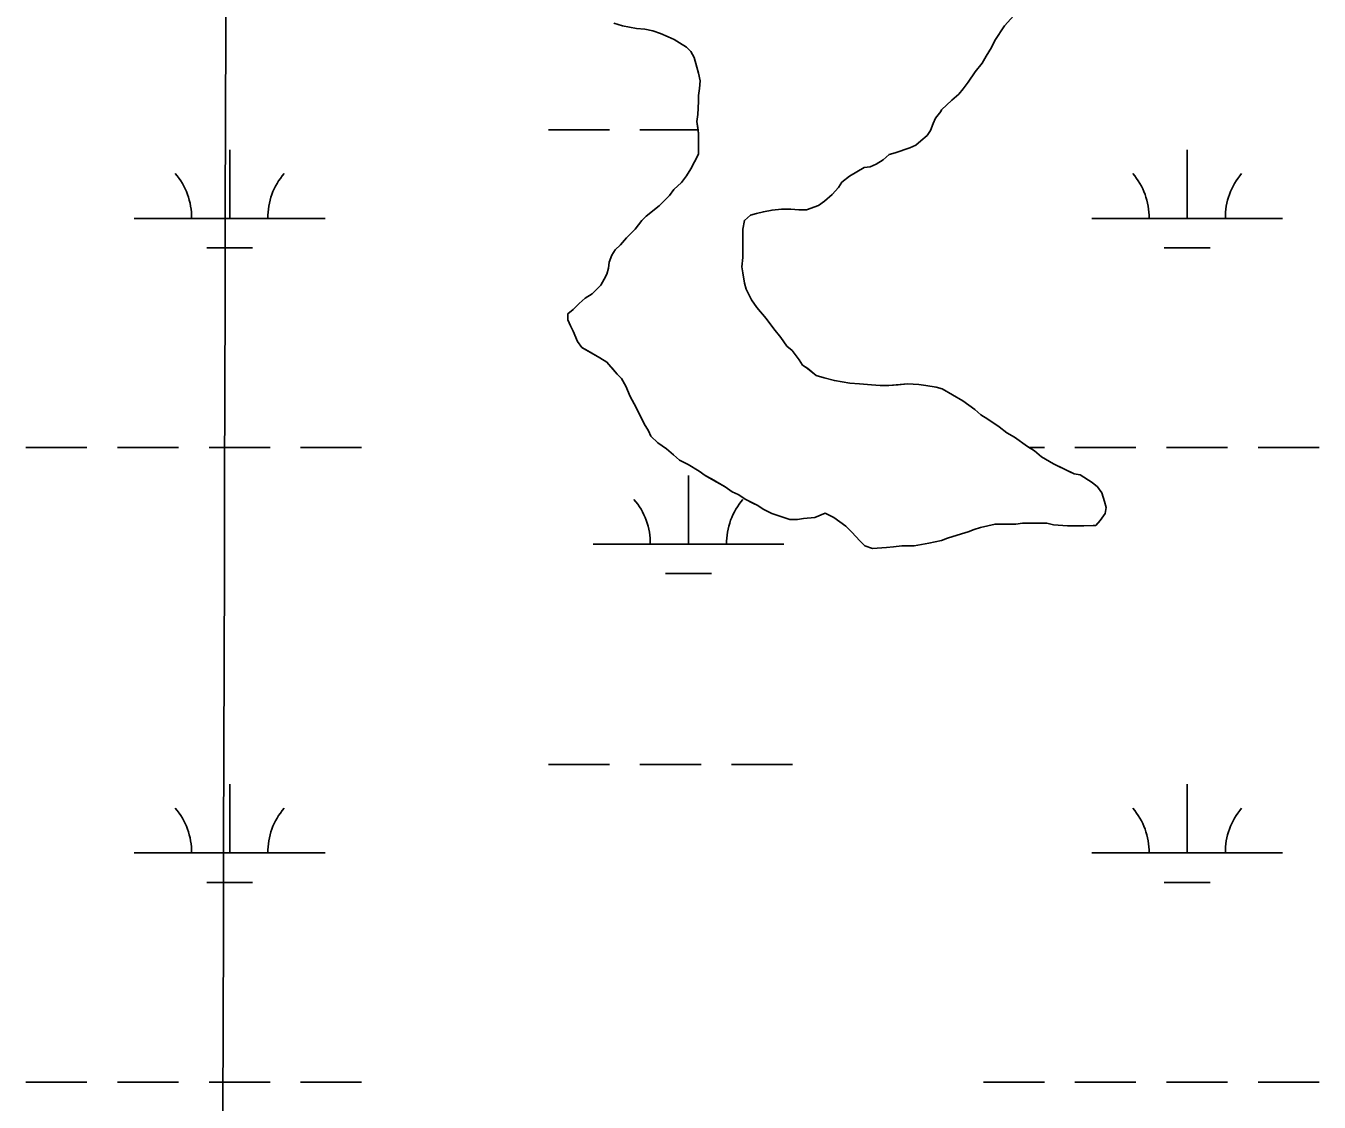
# Model space of a CAD drawing. Extents: x 3161564 to 3199464, y 849354 to 874788.
# Drawn here: x 3186585 to 3187263, y 856709 to 857273 of the extents above; entities that cross this region are included whole.
import ezdxf

# ---------------------------------------------------------------- set-up
doc = ezdxf.new("R2010")
doc.units = 0
for name, color, linetype in [('V-GRID-MAJR', 7, 'Continuous'), ('V-SITE-VEGE', 7, 'Continuous'), ('V-TOPO-SHOR', 7, 'Continuous'), ('V-WETL-SWMP', 7, 'Continuous')]:
    doc.layers.add(name, color=color, linetype=linetype)

msp = doc.modelspace()

# ---------------------------------------------------------------- linework, layer by layer
at = {"layer": 'V-GRID-MAJR'}
msp.add_spline([(3186683.23, 854762.21), (3186699.1, 860821.65), (3186714.97, 866884.17), (3186730.84, 872946.73), (3186730.85, 872949.77)], degree=3, dxfattribs=at)
at = {"layer": 'V-SITE-VEGE'}
msp.add_lwpolyline([(3187102.82, 857278.28), (3187097.86, 857272.85), (3187092.91, 857265.16), (3187091.11, 857261.54), (3187088.41, 857257.02), (3187086.16, 857253.4), (3187082.55, 857248.88), (3187078.95, 857243.45), (3187076.24, 857239.83), (3187073.99, 857237.11), (3187070.38, 857233.94), (3187064.97, 857228.96), (3187064.52, 857228.06), (3187061.82, 857224.44), (3187060.47, 857221.73), (3187059.12, 857218.11), (3187057.32, 857215.39), (3187054.16, 857212.68), (3187051.45, 857210.41), (3187048.29, 857209.05), (3187040.62, 857206.33), (3187037.46, 857205.42), (3187034.3, 857202.7), (3187030.69, 857200.44), (3187027.53, 857199.08), (3187024.37, 857198.62), (3187016.7, 857194.08), (3187012.64, 857190.91), (3187010.84, 857188.2), (3187007.69, 857184.58), (3187003.63, 857180.96), (3187000.47, 857178.69), (3186994.15, 857176.42), (3186990.08, 857176.41), (3186986.02, 857176.86), (3186981.05, 857176.85), (3186976.08, 857176.38), (3186971.56, 857175.47), (3186967.95, 857174.56), (3186964.79, 857173.65), (3186961.63, 857170.93), (3186960.74, 857166.41), (3186960.75, 857161), (3186960.77, 857151.51), (3186960.33, 857146.54), (3186960.78, 857143.38), (3186961.7, 857137.96), (3186962.61, 857134.8), (3186965.33, 857129.38), (3186968.05, 857125.32), (3186973.03, 857119.46), (3186977.1, 857114.05), (3186980.73, 857109.53), (3186983.9, 857105.02), (3186986.61, 857102.77), (3186990.24, 857097.81), (3186992.05, 857095.1), (3186994.77, 857093.3), (3186999.29, 857089.69), (3187003.35, 857088.35), (3187008.78, 857087), (3187016.92, 857085.66), (3187021.88, 857085.22), (3187028.21, 857084.78), (3187032.73, 857084.34), (3187037.25, 857084.35), (3187042.22, 857084.81), (3187047.18, 857085.27), (3187053.06, 857084.83), (3187056.67, 857084.38), (3187062.1, 857083.49), (3187065.26, 857082.59), (3187076.11, 857076.29), (3187079.28, 857074.04), (3187082.45, 857071.79), (3187085.61, 857069.08), (3187089.23, 857066.83), (3187095.12, 857062.78), (3187099.19, 857059.62), (3187103.25, 857057.37), (3187110.04, 857052.42), (3187113.66, 857050.16), (3187117.28, 857047.01), (3187123.61, 857043.41), (3187134.46, 857038.01), (3187137.63, 857037.56), (3187143.96, 857033.51), (3187146.68, 857031.26), (3187148.94, 857028.1), (3187150.3, 857023.58), (3187151.22, 857020.42), (3187150.77, 857017.26), (3187148.07, 857013.64), (3187145.81, 857010.93), (3187130.91, 857010.9), (3187123.68, 857011.33), (3187120.06, 857012.23), (3187116.45, 857012.22), (3187107.41, 857012.21), (3187103.8, 857011.75), (3187096.57, 857011.73), (3187092.96, 857011.73), (3187085.28, 857009.9), (3187082.12, 857008.99), (3187078.96, 857007.63), (3187075.35, 857006.72), (3187068.12, 857004.45), (3187064.97, 857003.09), (3187058.19, 857001.72), (3187050.51, 857000.35), (3187044.19, 857000.33), (3187039.67, 856999.88), (3187036.06, 856999.41), (3187028.83, 856998.95), (3187024.76, 857000.3), (3187022.05, 857003), (3187017.97, 857007.51), (3187014.8, 857010.67), (3187008.47, 857015.17), (3187003.95, 857017.42), (3186998.53, 857015.15), (3186992.66, 857014.69), (3186989.5, 857014.23), (3186985.43, 857014.22), (3186982.27, 857015.12), (3186975.94, 857017.37), (3186971.42, 857019.62), (3186968.71, 857021.42), (3186962.37, 857024.57), (3186958.3, 857027.27), (3186955.14, 857028.62), (3186951.52, 857031.32), (3186944.28, 857035.38), (3186941.12, 857037.18), (3186937.95, 857039.43), (3186932.07, 857043.03), (3186927.55, 857045.28), (3186924.38, 857047.98), (3186920.76, 857051.14), (3186916.24, 857054.29), (3186912.62, 857057.9), (3186911.25, 857060.61), (3186908.99, 857064.22), (3186904.91, 857072.79), (3186901.73, 857078.66), (3186899.46, 857084.07), (3186897.2, 857088.14), (3186894.93, 857090.39), (3186892.21, 857093.55), (3186889.5, 857096.7), (3186885.88, 857098.96), (3186876.38, 857104.36), (3186874.12, 857107.52), (3186871.85, 857112.93), (3186870.49, 857115.64), (3186869.13, 857118.8), (3186869.12, 857121.96), (3186871.83, 857124.22), (3186874.98, 857127.4), (3186878.14, 857130.11), (3186881.75, 857132.38), (3186886.26, 857136.9), (3186888.06, 857140.07), (3186889.41, 857142.78), (3186890.3, 857145.95), (3186890.75, 857149.11), (3186892.1, 857152.73), (3186893.9, 857155.44), (3186896.6, 857158.16), (3186899.76, 857161.78), (3186904.27, 857166.3), (3186907.87, 857170.83), (3186910.13, 857173.09), (3186916.89, 857178.53), (3186919.6, 857181.24), (3186922.3, 857183.96), (3186924.56, 857187.12), (3186928.62, 857190.75), (3186931.32, 857194.37), (3186933.57, 857197.98), (3186935.37, 857201.6), (3186937.62, 857205.67), (3186937.61, 857212), (3186937.6, 857216.51), (3186937.14, 857219.67), (3186936.68, 857222.84), (3186937.13, 857226.45), (3186937.57, 857233.23), (3186937.56, 857236.39), (3186938, 857240.01), (3186938.45, 857244.07), (3186937.54, 857248.14), (3186936.63, 857251.3), (3186935.26, 857256.26), (3186933.45, 857259.42), (3186931.19, 857261.68), (3186927.57, 857263.93), (3186924.85, 857265.73), (3186921.69, 857267.08), (3186917.62, 857268.88), (3186913.55, 857270.23), (3186909.48, 857271.12), (3186904.96, 857271.57), (3186897.74, 857272.9), (3186893.22, 857274.25)], dxfattribs=at)
at = {"layer": 'V-TOPO-SHOR'}
for points in [[(3187097.86, 857272.85), (3187102.82, 857278.28)], [(3186893.22, 857274.25), (3186897.74, 857272.9), (3186904.96, 857271.57), (3186909.48, 857271.12), (3186913.55, 857270.23), (3186917.62, 857268.88), (3186921.69, 857267.08), (3186924.85, 857265.73), (3186927.57, 857263.93), (3186931.19, 857261.68), (3186933.45, 857259.42), (3186935.26, 857256.26), (3186936.63, 857251.3), (3186937.54, 857248.14), (3186938.45, 857244.07), (3186938, 857240.01)], [(3187123.68, 857011.33), (3187130.91, 857010.9), (3187135.42, 857010.91), (3187139.49, 857010.91), (3187144.46, 857010.92), (3187145.81, 857010.93), (3187148.07, 857013.64), (3187150.77, 857017.26), (3187151.22, 857020.42), (3187150.3, 857023.58), (3187148.94, 857028.1), (3187146.68, 857031.26), (3187143.96, 857033.51), (3187137.63, 857037.56), (3187134.46, 857038.01), (3187131.75, 857039.36), (3187123.61, 857043.41), (3187117.28, 857047.01), (3187113.66, 857050.16), (3187110.04, 857052.42), (3187103.26, 857057.37), (3187099.19, 857059.62), (3187095.12, 857062.78), (3187089.23, 857066.83), (3187085.61, 857069.08), (3187082.45, 857071.79), (3187079.28, 857074.04), (3187076.11, 857076.29), (3187070.69, 857079.44), (3187065.26, 857082.6), (3187062.1, 857083.49), (3187056.67, 857084.39), (3187053.06, 857084.83), (3187047.18, 857085.27), (3187042.22, 857084.81), (3187037.25, 857084.35), (3187032.73, 857084.34), (3187028.21, 857084.78), (3187021.88, 857085.22), (3187016.92, 857085.66), (3187008.78, 857087), (3187003.36, 857088.35), (3186999.29, 857089.69), (3186994.77, 857093.3), (3186992.05, 857095.1), (3186990.24, 857097.81), (3186986.61, 857102.77), (3186983.9, 857105.02), (3186980.73, 857109.53), (3186977.1, 857114.05), (3186973.03, 857119.46), (3186968.05, 857125.32), (3186965.33, 857129.38), (3186963.97, 857132.09), (3186962.61, 857134.8), (3186961.7, 857137.96), (3186960.78, 857143.38), (3186960.33, 857146.54), (3186960.77, 857151.51), (3186960.75, 857160.99), (3186960.74, 857166.41), (3186961.63, 857170.93), (3186964.79, 857173.65), (3186967.95, 857174.56), (3186971.56, 857175.47), (3186976.08, 857176.38), (3186981.05, 857176.85), (3186986.02, 857176.86), (3186990.08, 857176.41), (3186994.15, 857176.42), (3187000.47, 857178.69), (3187003.63, 857180.96), (3187007.69, 857184.58), (3187010.84, 857188.2), (3187012.64, 857190.91), (3187016.7, 857194.08), (3187024.37, 857198.62), (3187027.53, 857199.07), (3187030.69, 857200.44), (3187034.3, 857202.7), (3187037.46, 857205.42), (3187040.62, 857206.33), (3187048.29, 857209.05), (3187051.45, 857210.41), (3187054.16, 857212.68), (3187057.32, 857215.39), (3187059.12, 857218.11), (3187060.47, 857221.73), (3187061.82, 857224.44), (3187064.52, 857228.06), (3187064.97, 857228.96), (3187070.38, 857233.94), (3187073.99, 857237.11), (3187076.24, 857239.83), (3187078.95, 857243.45), (3187082.55, 857248.88), (3187086.16, 857253.4), (3187088.41, 857257.02), (3187091.11, 857261.54), (3187092.91, 857265.16), (3187097.86, 857272.85)], [(3186938, 857240.01), (3186937.56, 857236.39), (3186937.57, 857233.23), (3186937.13, 857226.45), (3186936.68, 857222.84), (3186937.14, 857219.67), (3186937.6, 857216.51), (3186937.61, 857212), (3186937.62, 857208.83), (3186937.62, 857205.67), (3186935.37, 857201.6), (3186933.57, 857197.98), (3186931.32, 857194.37), (3186928.62, 857190.75), (3186924.56, 857187.12), (3186922.3, 857183.96), (3186919.6, 857181.24), (3186916.89, 857178.53), (3186910.13, 857173.09), (3186907.87, 857170.83), (3186904.27, 857166.3), (3186902.02, 857164.04), (3186899.76, 857161.78), (3186896.6, 857158.16), (3186893.9, 857155.44), (3186892.1, 857152.73), (3186890.75, 857149.11), (3186890.3, 857145.95), (3186889.41, 857142.78), (3186888.06, 857140.07), (3186886.26, 857136.9), (3186884, 857134.64), (3186881.75, 857132.38), (3186878.14, 857130.11), (3186874.98, 857127.4), (3186871.83, 857124.23), (3186869.12, 857121.96), (3186869.13, 857118.8), (3186870.49, 857115.64), (3186871.85, 857112.93), (3186874.12, 857107.52), (3186876.38, 857104.36), (3186879.55, 857102.56), (3186885.88, 857098.96), (3186889.5, 857096.7), (3186892.22, 857093.55), (3186894.93, 857090.39), (3186897.2, 857088.14), (3186899.46, 857084.07), (3186901.73, 857078.66), (3186904.91, 857072.79), (3186908.99, 857064.22), (3186911.25, 857060.61), (3186912.62, 857057.9), (3186916.24, 857054.29), (3186920.76, 857051.14), (3186924.38, 857047.98), (3186927.55, 857045.28), (3186932.07, 857043.03), (3186937.95, 857039.43), (3186941.12, 857037.18), (3186944.28, 857035.38), (3186951.52, 857031.32), (3186955.14, 857028.62), (3186958.3, 857027.27), (3186962.37, 857024.57), (3186965.99, 857022.77), (3186968.7, 857021.42), (3186971.42, 857019.62), (3186975.94, 857017.37), (3186982.27, 857015.12), (3186985.43, 857014.22), (3186989.5, 857014.23), (3186992.66, 857014.69), (3186998.53, 857015.15), (3187003.95, 857017.42), (3187008.47, 857015.17), (3187011.64, 857012.92), (3187014.8, 857010.67), (3187017.97, 857007.51), (3187022.05, 857003), (3187024.76, 857000.3), (3187028.83, 856998.95), (3187036.06, 856999.41), (3187039.67, 856999.88), (3187044.19, 857000.33), (3187050.51, 857000.35), (3187058.19, 857001.72), (3187064.96, 857003.09), (3187068.12, 857004.45), (3187075.35, 857006.72), (3187078.96, 857007.63), (3187082.12, 857008.99), (3187085.28, 857009.9), (3187092.96, 857011.73), (3187096.57, 857011.73), (3187103.8, 857011.75), (3187107.41, 857012.21), (3187116.45, 857012.22), (3187120.06, 857012.23), (3187123.68, 857011.33)]]:
    msp.add_lwpolyline(points, dxfattribs=at)
at = {"layer": 'V-WETL-SWMP'}
for p, q in [((3187102.82, 857278.28), (3187097.86, 857272.85)), ((3186904.96, 857271.56), (3186897.73, 857272.91)), ((3186909.48, 857271.12), (3186904.96, 857271.56)), ((3186913.55, 857270.23), (3186909.48, 857271.12)), ((3186917.62, 857268.88), (3186913.55, 857270.23)), ((3187097.86, 857272.85), (3187092.91, 857265.16)), ((3186921.69, 857267.08), (3186917.62, 857268.88)), ((3186924.85, 857265.73), (3186921.69, 857267.08)), ((3186927.57, 857263.93), (3186924.85, 857265.73)), ((3186931.19, 857261.68), (3186927.57, 857263.93)), ((3187092.91, 857265.16), (3187091.11, 857261.54)), ((3186933.45, 857259.42), (3186931.19, 857261.68)), ((3186935.26, 857256.26), (3186933.45, 857259.42)), ((3186936.63, 857251.3), (3186935.26, 857256.26)), ((3187088.41, 857257.02), (3187086.15, 857253.4)), ((3187091.11, 857261.54), (3187088.41, 857257.02)), ((3186937.54, 857248.14), (3186936.63, 857251.3)), ((3187082.55, 857248.88), (3187078.95, 857243.45)), ((3187086.15, 857253.4), (3187082.55, 857248.88)), ((3186938.45, 857244.07), (3186937.54, 857248.14)), ((3186938, 857240.01), (3186938.45, 857244.07)), ((3187078.95, 857243.45), (3187076.24, 857239.83)), ((3186937.56, 857236.39), (3186938, 857240.01)), ((3186937.57, 857233.23), (3186937.56, 857236.39)), ((3187073.99, 857237.11), (3187070.38, 857233.94)), ((3187076.24, 857239.83), (3187073.99, 857237.11)), ((3186937.13, 857226.45), (3186937.57, 857233.23)), ((3187064.97, 857228.96), (3187064.52, 857228.06)), ((3187070.38, 857233.94), (3187064.97, 857228.96)), ((3186936.68, 857222.84), (3186937.13, 857226.45)), ((3186937.6, 857216.51), (3186936.68, 857222.84)), ((3187060.47, 857221.73), (3187059.12, 857218.11)), ((3187061.82, 857224.44), (3187060.47, 857221.73)), ((3187064.52, 857228.06), (3187061.82, 857224.44)), ((3186858.86, 857218.44), (3186890.86, 857218.44)), ((3186906.86, 857218.44), (3186937.32, 857218.44)), ((3186937.62, 857205.67), (3186937.6, 857216.51)), ((3187057.32, 857215.4), (3187054.16, 857212.68)), ((3187059.12, 857218.11), (3187057.32, 857215.4)), ((3186691.8, 857172.01), (3186691.8, 857208.01)), ((3187048.29, 857209.05), (3187040.62, 857206.33)), ((3187051.45, 857210.41), (3187048.29, 857209.05)), ((3187054.16, 857212.68), (3187051.45, 857210.41)), ((3187193.71, 857172.01), (3187193.71, 857208.01)), ((3186933.57, 857197.98), (3186935.37, 857201.6)), ((3186935.37, 857201.6), (3186937.62, 857205.67)), ((3187034.3, 857202.7), (3187030.69, 857200.44)), ((3187037.46, 857205.42), (3187034.3, 857202.7)), ((3187040.62, 857206.33), (3187037.46, 857205.42)), ((3186928.62, 857190.75), (3186931.32, 857194.37)), ((3186931.32, 857194.37), (3186933.57, 857197.98)), ((3187024.37, 857198.62), (3187016.7, 857194.08)), ((3187027.53, 857199.07), (3187024.37, 857198.62)), ((3187030.69, 857200.44), (3187027.53, 857199.07)), ((3186924.56, 857187.12), (3186928.62, 857190.75)), ((3187010.84, 857188.2), (3187007.69, 857184.58)), ((3187012.64, 857190.91), (3187010.84, 857188.2)), ((3187016.7, 857194.08), (3187012.64, 857190.91)), ((3186916.89, 857178.53), (3186922.3, 857183.96)), ((3186922.3, 857183.96), (3186924.56, 857187.12)), ((3187003.63, 857180.96), (3187000.47, 857178.69)), ((3187007.69, 857184.58), (3187003.63, 857180.96)), ((3186910.13, 857173.09), (3186916.89, 857178.53)), ((3186967.95, 857174.56), (3186964.79, 857173.65)), ((3186971.56, 857175.47), (3186967.95, 857174.56)), ((3186976.08, 857176.38), (3186971.56, 857175.47)), ((3186981.05, 857176.85), (3186976.08, 857176.38)), ((3186986.02, 857176.86), (3186981.05, 857176.85)), ((3186990.08, 857176.41), (3186986.02, 857176.86)), ((3186994.15, 857176.42), (3186990.08, 857176.41)), ((3187000.47, 857178.69), (3186994.15, 857176.42)), ((3186641.8, 857172.01), (3186741.8, 857172.01)), ((3186904.27, 857166.3), (3186907.87, 857170.83)), ((3186907.87, 857170.83), (3186910.13, 857173.09)), ((3186961.63, 857170.93), (3186960.74, 857166.42)), ((3186964.79, 857173.65), (3186961.63, 857170.93)), ((3187143.71, 857172.01), (3187243.71, 857172.01)), ((3186896.6, 857158.16), (3186899.76, 857161.78)), ((3186899.76, 857161.78), (3186904.27, 857166.3)), ((3186960.74, 857166.42), (3186960.77, 857151.51)), ((3186679.8, 857156.58), (3186703.8, 857156.58)), ((3186892.1, 857152.73), (3186893.9, 857155.44)), ((3186893.9, 857155.44), (3186896.6, 857158.16)), ((3187181.71, 857156.58), (3187205.71, 857156.58)), ((3186890.31, 857145.95), (3186890.75, 857149.11)), ((3186890.75, 857149.11), (3186892.1, 857152.73)), ((3186960.77, 857151.51), (3186960.33, 857146.54)), ((3186888.06, 857140.07), (3186889.41, 857142.78)), ((3186889.41, 857142.78), (3186890.31, 857145.95)), ((3186960.33, 857146.54), (3186960.78, 857143.38)), ((3186960.78, 857143.38), (3186961.7, 857137.96)), ((3186881.75, 857132.38), (3186886.26, 857136.9)), ((3186886.26, 857136.9), (3186888.06, 857140.07)), ((3186961.7, 857137.96), (3186962.61, 857134.8)), ((3186962.61, 857134.8), (3186965.33, 857129.38)), ((3186871.83, 857124.23), (3186874.98, 857127.4)), ((3186874.98, 857127.4), (3186878.14, 857130.11)), ((3186878.14, 857130.11), (3186881.75, 857132.38)), ((3186965.33, 857129.38), (3186968.05, 857125.32)), ((3186869.12, 857121.96), (3186871.83, 857124.23)), ((3186869.13, 857118.8), (3186869.12, 857121.96)), ((3186968.05, 857125.32), (3186973.03, 857119.46)), ((3186870.49, 857115.64), (3186869.13, 857118.8)), ((3186871.85, 857112.93), (3186870.49, 857115.64)), ((3186973.03, 857119.46), (3186977.1, 857114.04)), ((3186977.1, 857114.04), (3186980.73, 857109.53)), ((3186874.12, 857107.52), (3186871.85, 857112.93)), ((3186876.38, 857104.36), (3186874.12, 857107.52)), ((3186980.73, 857109.53), (3186983.9, 857105.02)), ((3186885.88, 857098.96), (3186876.38, 857104.36)), ((3186983.9, 857105.02), (3186986.61, 857102.77)), ((3186986.61, 857102.77), (3186990.24, 857097.81)), ((3186889.5, 857096.7), (3186885.88, 857098.96)), ((3186894.93, 857090.39), (3186889.5, 857096.7)), ((3186990.24, 857097.81), (3186992.05, 857095.1)), ((3186992.05, 857095.1), (3186994.76, 857093.3)), ((3186994.76, 857093.3), (3186999.29, 857089.69)), ((3186897.2, 857088.14), (3186894.93, 857090.39)), ((3186899.46, 857084.08), (3186897.2, 857088.14)), ((3186999.29, 857089.69), (3187003.36, 857088.35)), ((3187003.36, 857088.35), (3187008.78, 857087)), ((3187008.78, 857087), (3187016.92, 857085.66)), ((3186901.73, 857078.66), (3186899.46, 857084.08)), ((3187016.92, 857085.66), (3187021.89, 857085.22)), ((3187021.89, 857085.22), (3187028.21, 857084.78)), ((3187028.21, 857084.78), (3187032.73, 857084.34)), ((3187032.73, 857084.34), (3187037.25, 857084.35)), ((3187037.25, 857084.35), (3187047.18, 857085.27)), ((3187047.18, 857085.27), (3187053.06, 857084.83)), ((3187053.06, 857084.83), (3187056.67, 857084.39)), ((3187056.67, 857084.39), (3187062.1, 857083.49)), ((3187062.1, 857083.49), (3187065.26, 857082.6)), ((3187065.26, 857082.6), (3187076.11, 857076.29)), ((3186904.91, 857072.79), (3186901.73, 857078.66)), ((3186908.99, 857064.22), (3186904.91, 857072.79)), ((3187076.11, 857076.29), (3187082.45, 857071.79)), ((3187082.45, 857071.79), (3187085.61, 857069.08)), ((3187085.61, 857069.08), (3187089.23, 857066.83)), ((3187089.23, 857066.83), (3187095.11, 857062.78)), ((3186911.25, 857060.61), (3186908.99, 857064.22)), ((3186912.62, 857057.9), (3186911.25, 857060.61)), ((3187095.11, 857062.78), (3187099.19, 857059.62)), ((3187099.19, 857059.62), (3187103.26, 857057.37)), ((3186916.24, 857054.29), (3186912.62, 857057.9)), ((3186920.76, 857051.14), (3186916.24, 857054.29)), ((3187103.26, 857057.37), (3187110.04, 857052.42)), ((3187110.04, 857052.42), (3187113.66, 857050.16)), ((3186584.96, 857051.94), (3186616.96, 857051.94)), ((3186632.96, 857051.94), (3186664.96, 857051.94)), ((3186680.96, 857051.94), (3186712.96, 857051.94)), ((3186728.96, 857051.94), (3186760.96, 857051.94)), ((3186924.38, 857047.98), (3186920.76, 857051.14)), ((3186927.55, 857045.28), (3186924.38, 857047.98)), ((3186932.07, 857043.03), (3186927.55, 857045.28)), ((3187110.8, 857051.94), (3187118.86, 857051.94)), ((3187113.66, 857050.16), (3187117.28, 857047.01)), ((3187117.28, 857047.01), (3187123.61, 857043.41)), ((3187134.86, 857051.94), (3187166.86, 857051.94)), ((3187182.86, 857051.94), (3187214.86, 857051.94)), ((3187230.86, 857051.94), (3187262.86, 857051.94)), ((3186937.95, 857039.43), (3186932.07, 857043.03)), ((3186941.12, 857037.18), (3186937.95, 857039.43)), ((3187123.61, 857043.41), (3187134.46, 857038.01)), ((3186932.27, 857001.2), (3186932.27, 857037.2)), ((3186944.28, 857035.37), (3186941.12, 857037.18)), ((3186951.52, 857031.32), (3186944.28, 857035.37)), ((3187134.46, 857038.01), (3187137.63, 857037.56)), ((3187137.63, 857037.56), (3187143.96, 857033.51)), ((3187143.96, 857033.51), (3187146.68, 857031.26)), ((3186955.14, 857028.62), (3186951.52, 857031.32)), ((3186958.3, 857027.27), (3186955.14, 857028.62)), ((3186962.37, 857024.57), (3186958.3, 857027.27)), ((3187146.68, 857031.26), (3187148.94, 857028.1)), ((3187148.94, 857028.1), (3187150.31, 857023.58)), ((3186968.7, 857021.42), (3186962.37, 857024.57)), ((3186971.42, 857019.62), (3186968.7, 857021.42)), ((3186975.94, 857017.37), (3186971.42, 857019.62)), ((3187150.31, 857023.58), (3187151.21, 857020.42)), ((3187151.21, 857020.42), (3187150.77, 857017.26)), ((3186982.27, 857015.12), (3186975.94, 857017.37)), ((3186985.43, 857014.22), (3186982.27, 857015.12)), ((3186989.5, 857014.23), (3186985.43, 857014.22)), ((3186992.66, 857014.69), (3186989.5, 857014.23)), ((3186998.53, 857015.15), (3186992.66, 857014.69)), ((3187003.95, 857017.42), (3186998.53, 857015.15)), ((3187008.47, 857015.17), (3187003.95, 857017.42)), ((3187014.8, 857010.67), (3187008.47, 857015.17)), ((3187092.96, 857011.72), (3187085.28, 857009.9)), ((3187103.8, 857011.75), (3187092.96, 857011.72)), ((3187107.41, 857012.21), (3187103.8, 857011.75)), ((3187120.06, 857012.23), (3187107.41, 857012.21)), ((3187123.68, 857011.33), (3187120.06, 857012.23)), ((3187130.91, 857010.9), (3187123.68, 857011.33)), ((3187148.07, 857013.64), (3187145.81, 857010.93)), ((3187150.77, 857017.26), (3187148.07, 857013.64)), ((3187017.97, 857007.51), (3187014.8, 857010.67)), ((3187022.05, 857003), (3187017.97, 857007.51)), ((3187075.35, 857006.72), (3187068.12, 857004.45)), ((3187078.96, 857007.63), (3187075.35, 857006.72)), ((3187082.12, 857008.99), (3187078.96, 857007.63)), ((3187085.28, 857009.9), (3187082.12, 857008.99)), ((3187145.81, 857010.93), (3187130.91, 857010.9)), ((3186882.27, 857001.2), (3186982.27, 857001.2)), ((3187024.76, 857000.3), (3187022.05, 857003)), ((3187028.83, 856998.95), (3187024.76, 857000.3)), ((3187036.06, 856999.42), (3187028.83, 856998.95)), ((3187039.67, 856999.87), (3187036.06, 856999.42)), ((3187044.19, 857000.33), (3187039.67, 856999.87)), ((3187050.51, 857000.35), (3187044.19, 857000.33)), ((3187058.19, 857001.72), (3187050.51, 857000.35)), ((3187064.96, 857003.09), (3187058.19, 857001.72)), ((3187068.12, 857004.45), (3187064.96, 857003.09)), ((3186920.27, 856985.77), (3186944.27, 856985.77)), ((3186858.86, 856885.77), (3186890.86, 856885.77)), ((3186906.86, 856885.77), (3186938.86, 856885.77)), ((3186954.86, 856885.77), (3186986.86, 856885.77)), ((3186691.8, 856839.34), (3186691.8, 856875.34)), ((3187193.71, 856839.34), (3187193.71, 856875.34)), ((3186641.8, 856839.34), (3186741.8, 856839.34)), ((3187143.71, 856839.34), (3187243.71, 856839.34)), ((3186679.8, 856823.91), (3186703.8, 856823.91)), ((3187181.71, 856823.91), (3187205.71, 856823.91)), ((3186584.96, 856719.27), (3186616.96, 856719.27)), ((3186632.96, 856719.27), (3186664.96, 856719.27)), ((3186680.96, 856719.27), (3186712.96, 856719.27)), ((3186728.96, 856719.27), (3186760.96, 856719.27)), ((3187086.86, 856719.27), (3187118.86, 856719.27)), ((3187134.86, 856719.27), (3187166.86, 856719.27)), ((3187182.86, 856719.27), (3187214.86, 856719.27)), ((3187230.86, 856719.27), (3187262.86, 856719.27))]:
    msp.add_line(p, q, dxfattribs=at)
for centre, start, end in [((3186636.56, 857172.49), 359.22818, 40.77184), ((3186747.04, 857172.49), 139.22818, 180.77184), ((3187138.47, 857172.49), 359.22818, 40.77184), ((3187248.95, 857172.49), 139.22818, 180.77184), ((3186877.03, 857001.68), 359.22818, 40.77184), ((3186987.52, 857001.68), 139.22818, 180.77184), ((3186636.56, 856839.81), 359.22818, 40.77184), ((3186747.04, 856839.81), 139.22818, 180.77184), ((3187138.47, 856839.81), 359.22818, 40.77184), ((3187248.95, 856839.81), 139.22818, 180.77184)]:
    msp.add_arc(centre, 35.25, start, end, dxfattribs=at)

doc.saveas('drawing.dxf')
